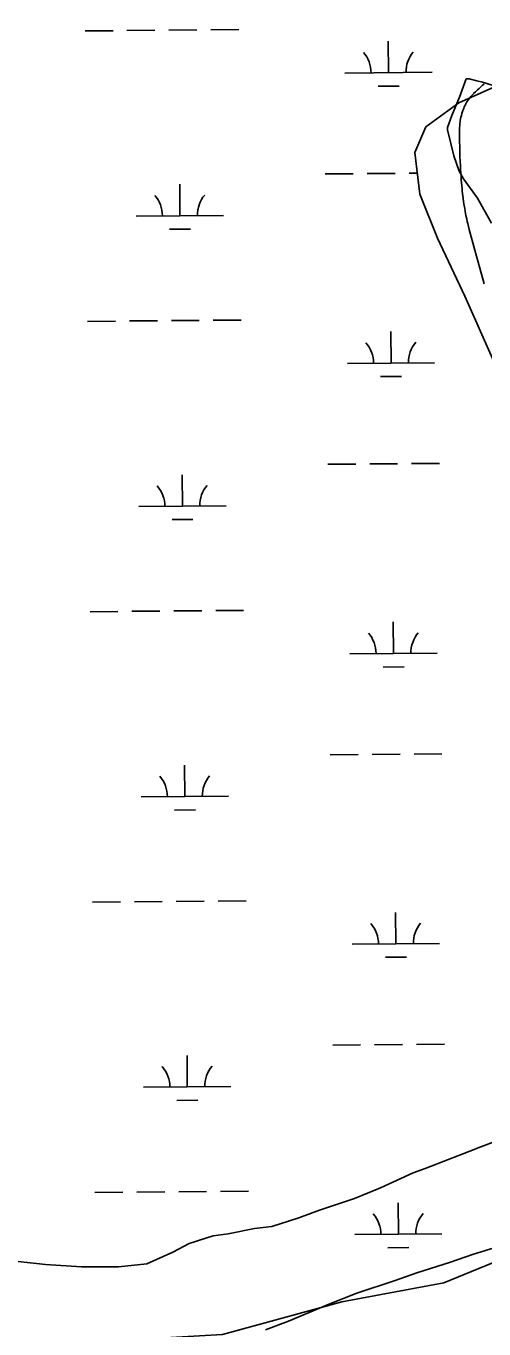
# Model space of a CAD drawing. Extents: x 3567028 to 3605064, y 510945 to 536587.
# Drawn here: x 3596311 to 3596836, y 529676 to 531169 of the extents above; entities that cross this region are included whole.
import ezdxf

# ---------------------------------------------------------------- set-up
doc = ezdxf.new("R2010")
doc.units = 0
for name, color, linetype in [('V-ROAD-CNTR', 7, 'Continuous'), ('V-SITE-VEGE', 7, 'Continuous'), ('V-UTIL-LINE', 7, 'Continuous'), ('V-WETL-SWMP', 7, 'Continuous')]:
    doc.layers.add(name, color=color, linetype=linetype)

msp = doc.modelspace()

# ---------------------------------------------------------------- linework, layer by layer
at = {"layer": 'V-ROAD-CNTR'}
for points in [[(3596836.2, 531102.1), (3596834.6, 531100.8), (3596832, 531098.6), (3596830.1, 531096.8), (3596828.6, 531095.5), (3596826.4, 531093.4), (3596824.3, 531091.3)], [(3596824, 531091), (3596822.6, 531089.6), (3596821.2, 531088), (3596819.9, 531086.4), (3596818.7, 531084.8), (3596817.6, 531083.3), (3596816.6, 531081.7), (3596815.8, 531080.2), (3596815, 531078.8), (3596814.2, 531077.3), (3596813.6, 531075.9), (3596813, 531074.6), (3596812.5, 531073.3), (3596812, 531072), (3596811.5, 531070.7), (3596810.8, 531068.5)], [(3596810.8, 531068.5), (3596810.8, 531068.4), (3596810.2, 531066.2), (3596809.7, 531064.1), (3596809.3, 531062.2), (3596809, 531060.4), (3596808.8, 531058.8), (3596808.6, 531057.2), (3596808.3, 531054.4), (3596808.1, 531052), (3596808, 531049.9), (3596808, 531048), (3596807.9, 531045), (3596807.9, 531042.7), (3596808, 531039.4), (3596808.1, 531036.3), (3596808.3, 531030.2), (3596808.5, 531024.4), (3596808.6, 531019), (3596808.9, 531013.9), (3596809.1, 531009), (3596809.3, 531004.5), (3596809.6, 531000.2), (3596809.8, 530996.2), (3596810.1, 530992.4), (3596810.4, 530988.9), (3596810.7, 530985.6), (3596811, 530982.4), (3596811.3, 530979.5), (3596811.6, 530976.7), (3596812.2, 530971.6), (3596812.8, 530967.1), (3596813.4, 530963.1), (3596814, 530959.6), (3596814.5, 530956.6), (3596815, 530953.9), (3596815.4, 530951.6), (3596816.3, 530947.6), (3596817, 530944.5), (3596817.5, 530942.2), (3596818.3, 530938.8), (3596819.2, 530935.4), (3596825.7, 530911.8), (3596831.4, 530891.2), (3596836.4, 530873.2)]]:
    msp.add_lwpolyline(points, dxfattribs=at)
at = {"layer": 'V-SITE-VEGE'}
for p, q in [((3596815.6, 531108.3), (3596808, 531087.1)), ((3596819.3, 531108.2), (3596815.6, 531108.3)), ((3596828, 531105.7), (3596819.3, 531108.2)), ((3596834.3, 531104.4), (3596828, 531105.7)), ((3596846.7, 531100.6), (3596834.3, 531104.4)), ((3596808, 531087.1), (3596799.2, 531066)), ((3596799.2, 531066), (3596794.2, 531052.3)), ((3596794.2, 531052.3), (3596794.2, 531049.8)), ((3596794.2, 531049.8), (3596801.5, 531019.9)), ((3596801.5, 531019.9), (3596807.6, 531002.5)), ((3596807.6, 531002.5), (3596812.6, 530993.7)), ((3596812.6, 530993.7), (3596828.7, 530971.3)), ((3596828.7, 530971.3), (3596844.7, 530942.6)), ((3596877.2, 529901.7), (3596832.4, 529884.5)), ((3596819.9, 529879.6), (3596768.7, 529859.9)), ((3596832.4, 529884.5), (3596819.9, 529879.6)), ((3596768.7, 529859.9), (3596755, 529855)), ((3596755, 529855), (3596717.6, 529837.7)), ((3596717.6, 529837.7), (3596687.7, 529825.4)), ((3596687.7, 529825.4), (3596647.8, 529811.9)), ((3596624.1, 529803.3), (3596592.9, 529793.5)), ((3596647.8, 529811.9), (3596624.1, 529803.3)), ((3596543.1, 529785), (3596525.6, 529782.6)), ((3596573, 529791.1), (3596543.1, 529785)), ((3596592.9, 529793.5), (3596573, 529791.1)), ((3596498.2, 529774), (3596479.5, 529764.1)), ((3596525.6, 529782.6), (3596498.2, 529774)), ((3596333.8, 529749.9), (3596275.3, 529756.3)), ((3596479.5, 529764.1), (3596449.6, 529750.6)), ((3596374.9, 529747.2), (3596333.8, 529749.9)), ((3596417.2, 529747), (3596374.9, 529747.2)), ((3596449.6, 529750.6), (3596417.2, 529747))]:
    msp.add_line(p, q, dxfattribs=at)
msp.add_lwpolyline([(3596585.9, 529675), (3596612.1, 529684.9), (3596659.5, 529704.6), (3596690.6, 529716.9), (3596734.3, 529731.6), (3596759.2, 529740.2), (3596797.9, 529752.5), (3596822.8, 529761.1), (3596857.7, 529772.1), (3596873.9, 529777), (3596888.9, 529781.9), (3596888.9, 529784.4), (3596896.3, 529784.4), (3596912.5, 529786.8), (3596917.5, 529790.5), (3596921.3, 529793), (3596926.3, 529794.2), (3596943.7, 529799.1), (3596956.2, 529805.3)], dxfattribs=at)
at = {"layer": 'V-UTIL-LINE'}
msp.add_lwpolyline([(3600302, 532261.7), (3599387.3, 531564.9), (3598448.8, 530851.5), (3597071.9, 529854.6), (3596910.6, 529778), (3596790.1, 529728.9), (3596673.1, 529707.1), (3596536.5, 529669.6), (3596404.6, 529661.8), (3596264.2, 529656.3), (3596114.3, 529669.9), (3596048.5, 529685.4)], dxfattribs=at)
at = {"layer": 'V-WETL-SWMP'}
for p, q in [((3596379, 531163), (3596411, 531163.3)), ((3596427, 531163.4), (3596459, 531163.7)), ((3596475, 531163.8), (3596507, 531164.1)), ((3596523, 531164.2), (3596555, 531164.5)), ((3596726.8, 531115.2), (3596726.5, 531151.2)), ((3596676.8, 531114.8), (3596776.8, 531115.6)), ((3596714.9, 531099.7), (3596738.9, 531099.9)), ((3596847.4, 531098.4), (3596807.2, 531080.8)), ((3596807.2, 531080.8), (3596769.6, 531053.3)), ((3596769.6, 531053.3), (3596757, 531023.9)), ((3596757, 531023.9), (3596762.5, 530976.1)), ((3596654.3, 530999.1), (3596686.3, 530999.4)), ((3596702.3, 530999.5), (3596734.3, 530999.8)), ((3596750.3, 530999.9), (3596759.7, 531000)), ((3596487.7, 530951.3), (3596487.4, 530987.3)), ((3596762.5, 530976.1), (3596782.8, 530925.6)), ((3596437.7, 530950.9), (3596537.7, 530951.7)), ((3596475.8, 530935.8), (3596499.8, 530936)), ((3596782.8, 530925.6), (3596814.2, 530859)), ((3596814.2, 530859), (3596847.6, 530784.4)), ((3596381.9, 530830.3), (3596413.9, 530830.6)), ((3596429.9, 530830.7), (3596461.9, 530831)), ((3596477.9, 530831.1), (3596509.9, 530831.4)), ((3596525.9, 530831.5), (3596557.9, 530831.8)), ((3596729.6, 530782.5), (3596729.3, 530818.5)), ((3596679.6, 530782.1), (3596779.6, 530782.9)), ((3596717.7, 530767), (3596741.7, 530767.2)), ((3596657.2, 530666.5), (3596689.2, 530666.7)), ((3596705.2, 530666.9), (3596737.2, 530667.1)), ((3596753.2, 530667.3), (3596785.2, 530667.6)), ((3596490.5, 530618.6), (3596490.2, 530654.6)), ((3596440.5, 530618.2), (3596540.5, 530619.1)), ((3596478.6, 530603.1), (3596502.6, 530603.3)), ((3596384.7, 530497.7), (3596416.7, 530497.9)), ((3596432.7, 530498.1), (3596464.7, 530498.3)), ((3596480.7, 530498.5), (3596512.7, 530498.7)), ((3596528.7, 530498.9), (3596560.7, 530499.2)), ((3596732.4, 530449.9), (3596732.1, 530485.9)), ((3596682.4, 530449.4), (3596782.4, 530450.3)), ((3596720.5, 530434.3), (3596744.5, 530434.5)), ((3596493.3, 530286), (3596493, 530322)), ((3596660, 530333.8), (3596692, 530334.1)), ((3596708, 530334.2), (3596740, 530334.5)), ((3596756, 530334.6), (3596788, 530334.9)), ((3596443.3, 530285.6), (3596543.3, 530286.4)), ((3596481.4, 530270.4), (3596505.4, 530270.6)), ((3596387.5, 530165), (3596419.5, 530165.3)), ((3596435.5, 530165.4), (3596467.5, 530165.7)), ((3596483.5, 530165.8), (3596515.5, 530166.1)), ((3596531.5, 530166.2), (3596563.5, 530166.5)), ((3596735.2, 530117.2), (3596734.9, 530153.2)), ((3596685.2, 530116.8), (3596785.2, 530117.6)), ((3596723.3, 530101.7), (3596747.3, 530101.9)), ((3596662.8, 530001.1), (3596694.8, 530001.4)), ((3596710.8, 530001.6), (3596742.8, 530001.8)), ((3596758.8, 530002), (3596790.8, 530002.2)), ((3596496.1, 529953.3), (3596495.8, 529989.3)), ((3596446.1, 529952.9), (3596546.1, 529953.7)), ((3596484.2, 529937.8), (3596508.2, 529938)), ((3596390.3, 529832.3), (3596422.3, 529832.6)), ((3596438.3, 529832.7), (3596470.3, 529833)), ((3596486.3, 529833.2), (3596518.3, 529833.4)), ((3596534.3, 529833.6), (3596566.3, 529833.8)), ((3596738, 529784.5), (3596737.7, 529820.5)), ((3596688, 529784.1), (3596788, 529785)), ((3596726.1, 529769), (3596750.1, 529769.2))]:
    msp.add_line(p, q, dxfattribs=at)
for centre, start, end in [((3596671.5, 531115.2), 359.7115, 41.2552), ((3596782, 531116.1), 139.7115, 181.2552), ((3596432.4, 530951.3), 359.7115, 41.2552), ((3596542.9, 530952.2), 139.7115, 181.2552), ((3596674.3, 530782.5), 359.7115, 41.2552), ((3596784.8, 530783.5), 139.7115, 181.2552), ((3596435.2, 530618.6), 359.7115, 41.2552), ((3596545.7, 530619.6), 139.7115, 181.2552), ((3596677.2, 530449.9), 359.7115, 41.2552), ((3596787.6, 530450.8), 139.7115, 181.2552), ((3596438.1, 530286), 359.7115, 41.2552), ((3596548.5, 530286.9), 139.7115, 181.2552), ((3596680, 530117.2), 359.7115, 41.2552), ((3596790.4, 530118.1), 139.7115, 181.2552), ((3596440.9, 529953.3), 359.7115, 41.2552), ((3596551.3, 529954.3), 139.7115, 181.2552), ((3596682.8, 529784.5), 359.7115, 41.2552), ((3596793.2, 529785.5), 139.7115, 181.2552)]:
    msp.add_arc(centre, 35.2, start, end, dxfattribs=at)

doc.saveas('drawing.dxf')
